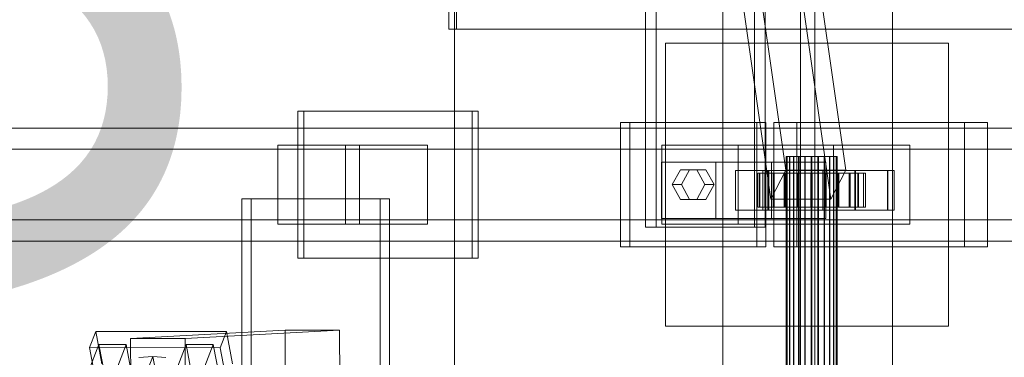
# Model space of a CAD drawing. Header units: millimetres. Extents: x -2233 to 61924, y -68080 to 6847.
# Tile 450 of 656: x 8955 to 9303, y -17631 to -17512. Entities that reach past the tile are written whole.
import ezdxf

# ---------------------------------------------------------------- set-up
doc = ezdxf.new("R2010")
doc.units = ezdxf.units.MM
doc.layers.add('COTAS_O', color=1, linetype='Continuous', lineweight=0)
doc.layers.add('superior_C01', color=7, linetype='Continuous', lineweight=0)
doc.dimstyles.new('R19_100', dxfattribs={"dimtxt": 250, "dimasz": 150, "dimexe": 150, "dimexo": 80, "dimgap": 100, "dimtad": 1, "dimtih": 1, "dimtoh": 1, "dimdsep": 46, "dimcen": 0.09, "dimadec": 0, "dimazin": 0, "dimtfac": 1, "dimtdec": 4, "dimtofl": 0, "dimtmove": 0, "dimatfit": 3, "dimfxl": 1, "dimtolj": 1, "dimtzin": 0, "dimarcsym": 0})

# ---------------------------------------------------------------- blocks, each defined once
blk = doc.blocks.new('DIM_R27_41')
at = {"layer": 'COTAS_O'}
for p, q in [((9108.38, -17350), (9063.38, -17500)), ((9808.38, -17350), (9108.38, -17350)), ((9108.38, -18650), (9108.38, -17350)), ((9108.38, -17350), (9153.38, -17500)), ((9108.38, -18650), (9063.38, -18500)), ((9108.38, -18650), (9153.38, -18500)), ((9808.38, -18650), (9108.38, -18650))]:
    blk.add_line(p, q, dxfattribs=at)
blk.add_text('1300 O', height=250, rotation=90, dxfattribs=at).set_placement((9008.38, -18000))

msp = doc.modelspace()

# ---------------------------------------------------------------- linework, layer by layer
at = {"layer": 'superior_C01'}
for p, q in [((9203.297, -17020), (9203.297, -18980)), ((9230.797, -17020), (9230.797, -18980)), ((9235.797, -18980), (9235.797, -17020)), ((9263.297, -18980), (9263.297, -17020)), ((9106.386, -17225), (9106.386, -17515)), ((9109.083, -17515), (9109.083, -17225)), ((9175.951, -17240), (9175.951, -17585)), ((9179.726, -17585), (9179.726, -17240)), ((9214.47, -17585), (9214.47, -17240)), ((9218.244, -17240), (9218.244, -17585)), ((9225.526, -17564.864), (9189.937, -17314.864)), ((9246.711, -17564.864), (9211.122, -17314.864)), ((9184.691, -17325.136), (9220.281, -17575.136)), ((9241.466, -17575.136), (9205.877, -17325.136)), ((9106.386, -17515), (9838.242, -17515)), ((9106.386, -17515), (9109.083, -17515)), ((9840.938, -17515), (9109.083, -17515)), ((9183.027, -17620), (9183.027, -17520)), ((9183.027, -17520), (9283.027, -17520)), ((9283.027, -17520), (9283.027, -17620)), ((9114.665, -17544), (9053.035, -17544)), ((9053.035, -17544), (9053.035, -17596)), ((9055.192, -17544), (9053.035, -17544)), ((9055.192, -17596), (9055.192, -17544)), ((9055.192, -17544), (9116.821, -17544)), ((9114.665, -17596), (9114.665, -17544)), ((9114.665, -17544), (9116.821, -17544)), ((9116.821, -17544), (9116.821, -17596)), ((9528.163, -17550), (8372.601, -17550)), ((8383.386, -17550), (9538.948, -17550)), ((9605.003, -17550), (8449.442, -17550)), ((8462.923, -17550), (9618.484, -17550)), ((9215.275, -17548), (9167.126, -17548)), ((9167.126, -17548), (9167.126, -17592)), ((9170.362, -17548), (9167.126, -17548)), ((9170.362, -17592), (9170.362, -17548)), ((9170.362, -17548), (9218.51, -17548)), ((9215.275, -17592), (9215.275, -17548)), ((9215.275, -17548), (9218.51, -17548)), ((9218.51, -17548), (9218.51, -17592)), ((9288.769, -17548), (9221.361, -17548)), ((9221.361, -17548), (9221.361, -17592)), ((9229.45, -17548), (9221.361, -17548)), ((9229.45, -17592), (9229.45, -17548)), ((9229.45, -17548), (9296.857, -17548)), ((9288.769, -17592), (9288.769, -17548)), ((9288.769, -17548), (9296.857, -17548)), ((9296.857, -17548), (9296.857, -17592)), ((9074.845, -17556), (9045.956, -17556)), ((9045.956, -17556), (9045.956, -17584)), ((9069.944, -17556), (9045.956, -17556)), ((9069.944, -17584), (9069.944, -17556)), ((9069.944, -17556), (9098.833, -17556)), ((9074.845, -17584), (9074.845, -17556)), ((9074.845, -17556), (9098.833, -17556)), ((9098.833, -17556), (9098.833, -17584)), ((9208.692, -17556), (9181.729, -17556)), ((9181.729, -17556), (9181.729, -17584)), ((9242.392, -17556), (9181.729, -17556)), ((9208.692, -17584), (9208.692, -17556)), ((9208.692, -17556), (9269.356, -17556)), ((9242.392, -17584), (9242.392, -17556)), ((9242.392, -17556), (9269.356, -17556)), ((9269.356, -17556), (9269.356, -17584)), ((9526.231, -17557.5), (8448.858, -17557.5)), ((8463.506, -17557.5), (9540.879, -17557.5)), ((9225.944, -17560), (9225.663, -17560)), ((9225.663, -17560), (9225.996, -17560)), ((9225.663, -18440), (9225.663, -17560)), ((9226.819, -17560), (9225.944, -17560)), ((9225.944, -18440), (9225.944, -17560)), ((9225.996, -17560), (9226.919, -17560)), ((9225.996, -18440), (9225.996, -17560)), ((9228.228, -17560), (9226.819, -17560)), ((9226.819, -18440), (9226.819, -17560)), ((9226.919, -17560), (9228.37, -17560)), ((9226.919, -18440), (9226.919, -17560)), ((9230.076, -17560), (9228.228, -17560)), ((9228.228, -18440), (9228.228, -17560)), ((9228.37, -17560), (9230.25, -17560)), ((9228.37, -18440), (9228.37, -17560)), ((9232.236, -17560), (9230.076, -17560)), ((9230.076, -18440), (9230.076, -17560)), ((9230.25, -17560), (9232.431, -17560)), ((9230.25, -18440), (9230.25, -17560)), ((9234.562, -17560), (9232.236, -17560)), ((9232.236, -18440), (9232.236, -17560)), ((9232.431, -17560), (9234.763, -17560)), ((9232.431, -18440), (9232.431, -17560)), ((9236.895, -17560), (9234.562, -17560)), ((9234.562, -18440), (9234.562, -17560)), ((9234.763, -17560), (9237.089, -17560)), ((9234.763, -18440), (9234.763, -17560)), ((9239.075, -17560), (9236.895, -17560)), ((9236.895, -18440), (9236.895, -17560)), ((9237.089, -17560), (9239.25, -17560)), ((9237.089, -18440), (9237.089, -17560)), ((9240.955, -17560), (9239.075, -17560)), ((9239.075, -18440), (9239.075, -17560)), ((9239.25, -17560), (9241.098, -17560)), ((9239.25, -18440), (9239.25, -17560)), ((9242.406, -17560), (9240.955, -17560)), ((9240.955, -18440), (9240.955, -17560)), ((9241.098, -17560), (9242.507, -17560)), ((9241.098, -18440), (9241.098, -17560)), ((9243.329, -17560), (9242.406, -17560)), ((9242.406, -18440), (9242.406, -17560)), ((9242.507, -17560), (9243.382, -17560)), ((9242.507, -18440), (9242.507, -17560)), ((9243.662, -17560), (9243.329, -17560)), ((9243.329, -17560), (9243.329, -18440)), ((9243.382, -17560), (9243.662, -17560)), ((9243.382, -18440), (9243.382, -17560)), ((9243.662, -18440), (9243.662, -17560)), ((9200.83, -17562), (9181.571, -17562)), ((9181.571, -17562), (9181.571, -17582)), ((9220.45, -17562), (9181.571, -17562)), ((9200.83, -17582), (9200.83, -17562)), ((9200.83, -17562), (9239.709, -17562)), ((9220.45, -17582), (9220.45, -17562)), ((9220.45, -17562), (9239.709, -17562)), ((9239.709, -17562), (9239.709, -17582)), ((9185.423, -17570), (9188.312, -17564.804)), ((9188.312, -17564.804), (9194.09, -17564.804)), ((9191.547, -17564.804), (9188.312, -17564.804)), ((9191.547, -17564.804), (9188.658, -17570)), ((9197.325, -17564.804), (9191.547, -17564.804)), ((9194.09, -17564.804), (9196.978, -17570)), ((9197.325, -17564.804), (9194.09, -17564.804)), ((9200.214, -17570), (9197.325, -17564.804)), ((9219.371, -17565), (9207.815, -17565)), ((9207.815, -17565), (9207.815, -17579)), ((9219.139, -17565), (9207.815, -17565)), ((9216.256, -17566), (9215.664, -17566)), ((9215.664, -17566), (9225.663, -17566)), ((9215.664, -17578), (9215.664, -17566)), ((9215.664, -17566), (9216.366, -17566)), ((9218.103, -17566), (9216.256, -17566)), ((9216.256, -17566), (9225.944, -17566)), ((9216.256, -17578), (9216.256, -17566)), ((9216.366, -17566), (9225.996, -17566)), ((9216.366, -17578), (9216.366, -17566)), ((9216.366, -17566), (9218.316, -17566)), ((9261.664, -17565), (9217.368, -17565)), ((9217.368, -17565), (9217.368, -17579)), ((9219.524, -17565), (9217.368, -17565)), ((9221.078, -17566), (9218.103, -17566)), ((9218.103, -17566), (9226.819, -17566)), ((9218.103, -17578), (9218.103, -17566)), ((9218.316, -17566), (9226.919, -17566)), ((9218.316, -17578), (9218.316, -17566)), ((9218.316, -17566), (9221.379, -17566)), ((9219.139, -17579), (9219.139, -17565)), ((9219.139, -17565), (9230.695, -17565)), ((9219.371, -17579), (9219.371, -17565)), ((9219.371, -17565), (9230.695, -17565)), ((9219.524, -17579), (9219.524, -17565)), ((9219.524, -17565), (9263.821, -17565)), ((9220.281, -17575.136), (9225.526, -17564.864)), ((9224.979, -17566), (9221.078, -17566)), ((9221.078, -17566), (9228.228, -17566)), ((9221.078, -17578), (9221.078, -17566)), ((9221.379, -17566), (9228.37, -17566)), ((9221.379, -17578), (9221.379, -17566)), ((9221.379, -17566), (9225.348, -17566)), ((9229.54, -17566), (9224.979, -17566)), ((9224.979, -17566), (9230.076, -17566)), ((9224.979, -17578), (9224.979, -17566)), ((9225.348, -17566), (9230.25, -17566)), ((9225.348, -17578), (9225.348, -17566)), ((9225.348, -17566), (9229.951, -17566)), ((9225.526, -17564.864), (9246.711, -17564.864)), ((9225.663, -17566), (9225.944, -17566)), ((9225.663, -17566), (9225.663, -17578)), ((9225.996, -17566), (9225.663, -17566)), ((9225.944, -17566), (9226.819, -17566)), ((9225.944, -17566), (9225.944, -17578)), ((9225.996, -17566), (9225.996, -17578)), ((9226.919, -17566), (9225.996, -17566)), ((9226.819, -17566), (9228.228, -17566)), ((9226.819, -17566), (9226.819, -17578)), ((9226.919, -17566), (9226.919, -17578)), ((9228.37, -17566), (9226.919, -17566)), ((9228.228, -17566), (9230.076, -17566)), ((9228.228, -17566), (9228.228, -17578)), ((9228.37, -17566), (9228.37, -17578)), ((9230.25, -17566), (9228.37, -17566)), ((9234.45, -17566), (9229.54, -17566)), ((9229.54, -17566), (9232.236, -17566)), ((9229.54, -17578), (9229.54, -17566)), ((9229.951, -17566), (9232.431, -17566)), ((9229.951, -17578), (9229.951, -17566)), ((9229.951, -17566), (9234.875, -17566)), ((9230.076, -17566), (9232.236, -17566)), ((9230.076, -17566), (9230.076, -17578)), ((9230.25, -17566), (9230.25, -17578)), ((9232.431, -17566), (9230.25, -17566)), ((9230.695, -17565), (9230.695, -17579)), ((9232.236, -17566), (9234.562, -17566)), ((9232.236, -17566), (9232.236, -17578)), ((9232.431, -17566), (9232.431, -17578)), ((9234.763, -17566), (9232.431, -17566)), ((9239.375, -17566), (9234.45, -17566)), ((9234.45, -17566), (9234.562, -17566)), ((9234.45, -17578), (9234.45, -17566)), ((9234.562, -17566), (9236.895, -17566)), ((9234.562, -17566), (9234.562, -17578)), ((9234.875, -17566), (9234.763, -17566)), ((9234.763, -17566), (9234.763, -17578)), ((9237.089, -17566), (9234.763, -17566)), ((9234.875, -17578), (9234.875, -17566)), ((9234.875, -17566), (9239.785, -17566)), ((9239.375, -17566), (9236.895, -17566)), ((9236.895, -17566), (9239.075, -17566)), ((9236.895, -17566), (9236.895, -17578)), ((9239.785, -17566), (9237.089, -17566)), ((9237.089, -17566), (9237.089, -17578)), ((9239.25, -17566), (9237.089, -17566)), ((9250.186, -17565), (9238.63, -17565)), ((9238.63, -17565), (9238.63, -17579)), ((9249.954, -17565), (9238.63, -17565)), ((9243.978, -17566), (9239.075, -17566)), ((9239.075, -17566), (9240.955, -17566)), ((9239.075, -17566), (9239.075, -17578)), ((9244.346, -17566), (9239.25, -17566)), ((9239.25, -17566), (9239.25, -17578)), ((9241.098, -17566), (9239.25, -17566)), ((9243.978, -17566), (9239.375, -17566)), ((9239.375, -17578), (9239.375, -17566)), ((9239.785, -17578), (9239.785, -17566)), ((9239.785, -17566), (9244.346, -17566)), ((9247.947, -17566), (9240.955, -17566)), ((9240.955, -17566), (9242.406, -17566)), ((9240.955, -17566), (9240.955, -17578)), ((9248.247, -17566), (9241.098, -17566)), ((9241.098, -17566), (9241.098, -17578)), ((9242.507, -17566), (9241.098, -17566)), ((9246.711, -17564.864), (9241.466, -17575.136)), ((9251.01, -17566), (9242.406, -17566)), ((9242.406, -17566), (9243.329, -17566)), ((9242.406, -17566), (9242.406, -17578)), ((9251.223, -17566), (9242.507, -17566)), ((9242.507, -17566), (9242.507, -17578)), ((9243.382, -17566), (9242.507, -17566)), ((9243.329, -17566), (9252.959, -17566)), ((9243.329, -17578), (9243.329, -17566)), ((9243.329, -17566), (9243.662, -17566)), ((9253.069, -17566), (9243.382, -17566)), ((9243.382, -17566), (9243.382, -17578)), ((9243.662, -17566), (9243.382, -17566)), ((9253.662, -17566), (9243.662, -17566)), ((9243.662, -17566), (9243.662, -17578)), ((9247.947, -17566), (9243.978, -17566)), ((9243.978, -17578), (9243.978, -17566)), ((9244.346, -17578), (9244.346, -17566)), ((9244.346, -17566), (9248.247, -17566)), ((9251.01, -17566), (9247.947, -17566)), ((9247.947, -17578), (9247.947, -17566)), ((9248.247, -17578), (9248.247, -17566)), ((9248.247, -17566), (9251.223, -17566)), ((9249.954, -17579), (9249.954, -17565)), ((9249.954, -17565), (9261.51, -17565)), ((9250.186, -17579), (9250.186, -17565)), ((9250.186, -17565), (9261.51, -17565)), ((9252.959, -17566), (9251.01, -17566)), ((9251.01, -17578), (9251.01, -17566)), ((9251.223, -17578), (9251.223, -17566)), ((9251.223, -17566), (9253.069, -17566)), ((9252.959, -17566), (9252.959, -17578)), ((9253.662, -17566), (9252.959, -17566)), ((9253.069, -17578), (9253.069, -17566)), ((9253.069, -17566), (9253.662, -17566)), ((9253.662, -17578), (9253.662, -17566)), ((9261.51, -17565), (9261.51, -17579)), ((9261.664, -17579), (9261.664, -17565)), ((9261.664, -17565), (9263.821, -17565)), ((9263.821, -17565), (9263.821, -17579)), ((9188.312, -17575.196), (9185.423, -17570)), ((9185.423, -17570), (9188.658, -17570)), ((9188.658, -17570), (9191.547, -17575.196)), ((9196.978, -17570), (9194.09, -17575.196)), ((9200.214, -17570), (9196.978, -17570)), ((9197.325, -17575.196), (9200.214, -17570)), ((9082.164, -17575), (9033.245, -17575)), ((9033.245, -17575), (9033.245, -18425)), ((9036.481, -17575), (9033.245, -17575)), ((9036.481, -18425), (9036.481, -17575)), ((9036.481, -17575), (9085.399, -17575)), ((9082.164, -18425), (9082.164, -17575)), ((9082.164, -17575), (9085.399, -17575)), ((9085.399, -17575), (9085.399, -18425)), ((9194.09, -17575.196), (9188.312, -17575.196)), ((9191.547, -17575.196), (9188.312, -17575.196)), ((9191.547, -17575.196), (9197.325, -17575.196)), ((9197.325, -17575.196), (9194.09, -17575.196)), ((9225.663, -17578), (9215.664, -17578)), ((9215.664, -17578), (9216.256, -17578)), ((9216.366, -17578), (9215.664, -17578)), ((9225.944, -17578), (9216.256, -17578)), ((9216.256, -17578), (9218.103, -17578)), ((9225.996, -17578), (9216.366, -17578)), ((9218.316, -17578), (9216.366, -17578)), ((9226.819, -17578), (9218.103, -17578)), ((9218.103, -17578), (9221.078, -17578)), ((9226.919, -17578), (9218.316, -17578)), ((9221.379, -17578), (9218.316, -17578)), ((9241.466, -17575.136), (9220.281, -17575.136)), ((9228.228, -17578), (9221.078, -17578)), ((9221.078, -17578), (9224.979, -17578)), ((9228.37, -17578), (9221.379, -17578)), ((9225.348, -17578), (9221.379, -17578)), ((9230.076, -17578), (9224.979, -17578)), ((9224.979, -17578), (9229.54, -17578)), ((9230.25, -17578), (9225.348, -17578)), ((9229.951, -17578), (9225.348, -17578)), ((9225.944, -17578), (9225.663, -17578)), ((9225.663, -17578), (9225.996, -17578)), ((9226.819, -17578), (9225.944, -17578)), ((9225.996, -17578), (9226.919, -17578)), ((9228.228, -17578), (9226.819, -17578)), ((9226.919, -17578), (9228.37, -17578)), ((9230.076, -17578), (9228.228, -17578)), ((9228.37, -17578), (9230.25, -17578)), ((9232.236, -17578), (9229.54, -17578)), ((9229.54, -17578), (9234.45, -17578)), ((9232.431, -17578), (9229.951, -17578)), ((9234.875, -17578), (9229.951, -17578)), ((9232.236, -17578), (9230.076, -17578)), ((9230.25, -17578), (9232.431, -17578)), ((9234.562, -17578), (9232.236, -17578)), ((9232.431, -17578), (9234.763, -17578)), ((9234.562, -17578), (9234.45, -17578)), ((9234.45, -17578), (9239.375, -17578)), ((9236.895, -17578), (9234.562, -17578)), ((9234.763, -17578), (9234.875, -17578)), ((9234.763, -17578), (9237.089, -17578)), ((9239.785, -17578), (9234.875, -17578)), ((9239.075, -17578), (9236.895, -17578)), ((9236.895, -17578), (9239.375, -17578)), ((9237.089, -17578), (9239.785, -17578)), ((9237.089, -17578), (9239.25, -17578)), ((9240.955, -17578), (9239.075, -17578)), ((9239.075, -17578), (9243.978, -17578)), ((9239.25, -17578), (9244.346, -17578)), ((9239.25, -17578), (9241.098, -17578)), ((9239.375, -17578), (9243.978, -17578)), ((9244.346, -17578), (9239.785, -17578)), ((9242.406, -17578), (9240.955, -17578)), ((9240.955, -17578), (9247.947, -17578)), ((9241.098, -17578), (9248.247, -17578)), ((9241.098, -17578), (9242.507, -17578)), ((9243.329, -17578), (9242.406, -17578)), ((9242.406, -17578), (9251.01, -17578)), ((9242.507, -17578), (9251.223, -17578)), ((9242.507, -17578), (9243.382, -17578)), ((9252.959, -17578), (9243.329, -17578)), ((9243.662, -17578), (9243.329, -17578)), ((9243.382, -17578), (9253.069, -17578)), ((9243.382, -17578), (9243.662, -17578)), ((9243.662, -17578), (9253.662, -17578)), ((9243.978, -17578), (9247.947, -17578)), ((9248.247, -17578), (9244.346, -17578)), ((9247.947, -17578), (9251.01, -17578)), ((9251.223, -17578), (9248.247, -17578)), ((9251.01, -17578), (9252.959, -17578)), ((9253.069, -17578), (9251.223, -17578)), ((9252.959, -17578), (9253.662, -17578)), ((9253.662, -17578), (9253.069, -17578)), ((9207.815, -17579), (9219.371, -17579)), ((9207.815, -17579), (9219.139, -17579)), ((9217.368, -17579), (9261.664, -17579)), ((9217.368, -17579), (9219.524, -17579)), ((9230.695, -17579), (9219.139, -17579)), ((9230.695, -17579), (9219.371, -17579)), ((9263.821, -17579), (9219.524, -17579)), ((9238.63, -17579), (9250.186, -17579)), ((9238.63, -17579), (9249.954, -17579)), ((9261.51, -17579), (9249.954, -17579)), ((9261.51, -17579), (9250.186, -17579)), ((9263.821, -17579), (9261.664, -17579)), ((8448.858, -17582.5), (9526.231, -17582.5)), ((8463.506, -17582.5), (9540.879, -17582.5)), ((9045.956, -17584), (9074.845, -17584)), ((9045.956, -17584), (9069.944, -17584)), ((9098.833, -17584), (9069.944, -17584)), ((9098.833, -17584), (9074.845, -17584)), ((9175.951, -17585), (9214.47, -17585)), ((9175.951, -17585), (9179.726, -17585)), ((9218.244, -17585), (9179.726, -17585)), ((9181.571, -17582), (9200.83, -17582)), ((9181.571, -17582), (9220.45, -17582)), ((9181.729, -17584), (9208.692, -17584)), ((9181.729, -17584), (9242.392, -17584)), ((9239.709, -17582), (9200.83, -17582)), ((9269.356, -17584), (9208.692, -17584)), ((9218.244, -17585), (9214.47, -17585)), ((9239.709, -17582), (9220.45, -17582)), ((9269.356, -17584), (9242.392, -17584)), ((8372.601, -17590), (9528.163, -17590)), ((8383.386, -17590), (9538.948, -17590)), ((8449.442, -17590), (9605.003, -17590)), ((8462.923, -17590), (9618.484, -17590)), ((9167.126, -17592), (9215.275, -17592)), ((9167.126, -17592), (9170.362, -17592)), ((9218.51, -17592), (9170.362, -17592)), ((9218.51, -17592), (9215.275, -17592)), ((9221.361, -17592), (9288.769, -17592)), ((9221.361, -17592), (9229.45, -17592)), ((9296.857, -17592), (9229.45, -17592)), ((9296.857, -17592), (9288.769, -17592)), ((9053.035, -17596), (9114.665, -17596)), ((9053.035, -17596), (9055.192, -17596)), ((9116.821, -17596), (9055.192, -17596)), ((9116.821, -17596), (9114.665, -17596)), ((9283.027, -17620), (9183.027, -17620)), ((8981.596, -17621.857), (8979.38, -17627.592)), ((8983.747, -17633.325), (8981.596, -17621.857)), ((8981.596, -17621.857), (9027.818, -17621.914)), ((9048.535, -17621.488), (8993.904, -17624.356)), ((9013.163, -17624.356), (9067.794, -17621.488)), ((9025.603, -17627.65), (9027.818, -17621.914)), ((9027.818, -17621.914), (9029.97, -17633.382)), ((9048.604, -17639.486), (9048.535, -17621.488)), ((9048.535, -17621.488), (9067.794, -17621.488)), ((9067.794, -17621.488), (9067.863, -17639.486)), ((8982.712, -17626.449), (8972.08, -17653.98)), ((8981.709, -17653.992), (8992.342, -17626.461)), ((8984.864, -17637.917), (8982.712, -17626.449)), ((8982.712, -17626.449), (8992.342, -17626.461)), ((8992.342, -17626.461), (8994.494, -17637.929)), ((9013.163, -17624.356), (8993.904, -17624.356)), ((8993.904, -17624.356), (8993.972, -17642.354)), ((9013.527, -17626.487), (9002.894, -17654.019)), ((9012.524, -17654.031), (9023.157, -17626.499)), ((9013.231, -17642.354), (9013.163, -17624.356)), ((9015.679, -17637.955), (9013.527, -17626.487)), ((9013.527, -17626.487), (9023.157, -17626.499)), ((9023.157, -17626.499), (9025.309, -17637.967)), ((9025.603, -17627.65), (8979.38, -17627.592)), ((8979.38, -17627.592), (8981.532, -17639.061)), ((9027.755, -17639.118), (9025.603, -17627.65)), ((8996.88, -17631.1), (9001.759, -17630.735)), ((9001.759, -17630.735), (8999.544, -17636.47)), ((9003.604, -17640.564), (9001.759, -17630.735)), ((9001.759, -17630.735), (9006.351, -17631.112))]:
    msp.add_line(p, q, dxfattribs=at)

# ---------------------------------------------------------------- dimensions: what is measured, and where the dimension line sits
at = {"layer": 'COTAS_O'}
dim = msp.add_aligned_dim(p1=(9808.381, -18650), p2=(9808.381, -17350), distance=700, text='<> O', dimstyle='R19_100', dxfattribs=at)
dim.commit()
dim.dimension.update_dxf_attribs({"geometry": 'DIM_R27_41', "text_midpoint": (9108.381, -18000)})

doc.saveas('drawing.dxf')
